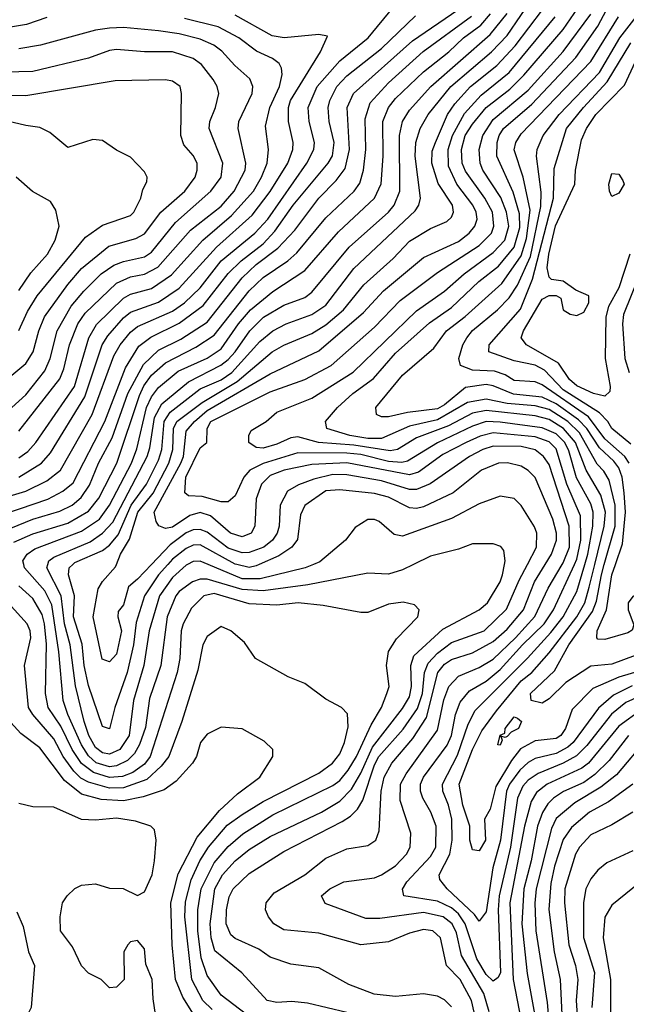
# Model space of a CAD drawing. Header units: inches. Extents: x 1793389 to 1900389, y 320802 to 470796.
# Tile 434 of 656: x 1833652 to 1835391, y 448739 to 451562. Entities that reach past the tile are written whole.
import ezdxf

# ---------------------------------------------------------------- set-up
doc = ezdxf.new("R2010")
doc.units = ezdxf.units.IN
doc.header["$MEASUREMENT"] = 0
doc.layers.add('B8434', color=7, linetype='Continuous')
doc.layers.add('B8435', color=7, linetype='Continuous')

msp = doc.modelspace()

# ---------------------------------------------------------------- linework, layer by layer
at = {"layer": 'B8434', "color": 2}
for points, elevation in [([(1834781.6, 450000), (1834750, 449984.5), (1834710, 449972), (1834650, 449975.1), (1834478.8, 449941.2), (1834350, 449924), (1834290, 449928.2), (1834190, 449958.2), (1834170, 449957.7), (1834147.7, 449950), (1834110, 449922.4), (1834100.3, 449910), (1834074.9, 449850), (1834056.9, 449710), (1834024.6, 449615.4), (1834012.8, 449532.8), (1833996.1, 449483.9), (1833981.9, 449458.2), (1833961.6, 449438.4), (1833930, 449422.5), (1833910, 449420.2), (1833871.7, 449431.8), (1833850, 449451), (1833830, 449483), (1833790.8, 449570), (1833777.3, 449610), (1833764.8, 449750), (1833744.2, 449884.2), (1833724.2, 449924.2), (1833666.3, 449990), (1833664, 450000)], 402), ([(1834133, 450000), (1834130, 449998.5), (1834090, 449963.1), (1834053.4, 449910), (1834023.9, 449810), (1834008, 449710), (1833978.6, 449610), (1833965.8, 449510), (1833939.5, 449470), (1833910, 449456.4), (1833890, 449460.3), (1833870, 449475.4), (1833850.8, 449510), (1833837.1, 449550), (1833812.1, 449652.1), (1833796.8, 449770), (1833780.6, 449830), (1833771.6, 449910), (1833729.7, 449990), (1833732.6, 450000)], 398), ([(1834076.9, 450000), (1834050.2, 449970), (1834010.2, 449910), (1833986, 449834), (1833978.8, 449770), (1833960.8, 449690), (1833925.3, 449590), (1833910, 449529.2), (1833890, 449535.3), (1833850, 449653.2), (1833837.4, 449710), (1833831.4, 449771.4), (1833806.8, 449850), (1833809.8, 449910), (1833792.6, 449970), (1833794.3, 449990), (1833804.3, 450000)], 394), ([(1834030, 450000), (1833990, 449957.6), (1833964.1, 449935.9), (1833950, 449884), (1833934.4, 449865.6), (1833933.4, 449850), (1833944, 449810), (1833930, 449742.7), (1833910, 449720.7), (1833888.4, 449728.4), (1833862.7, 449850), (1833877.2, 449930), (1833890, 449951.3), (1833926.8, 449993.2), (1833929.5, 450000)], 390), ([(1834495, 450000), (1834471, 449990), (1834341.4, 449958.6), (1834290, 449958.6), (1834192.9, 450000)], 398), ([(1834590, 448715.4), (1834477.5, 448742.5), (1834433, 448747), (1834390, 448744.5), (1834362, 448750), (1834289.6, 448829.6), (1834212.2, 448892.2), (1834201.4, 448930), (1834198.8, 448970), (1834211.9, 449070), (1834233.5, 449110), (1834269.8, 449150.2), (1834310, 449183.1), (1834370, 449220.3), (1834518, 449290), (1834570, 449321.1), (1834604, 449356), (1834630, 449401.3), (1834663.7, 449476.3), (1834750, 449587), (1834770, 449620.5), (1834775.8, 449650), (1834773.5, 449710), (1834782.2, 449737.8), (1834865.4, 449814.6), (1834969.2, 449870), (1834993.6, 449890), (1835029.6, 449950), (1835036.9, 449970), (1835042.6, 450000)], 402), ([(1834890, 448732.3), (1834870, 448752), (1834850, 448762.9), (1834810, 448769.6), (1834730, 448761.3), (1834668.3, 448768.3), (1834595.9, 448795.9), (1834510, 448843.7), (1834430, 448854.5), (1834370, 448874.5), (1834337.5, 448897.5), (1834270, 448927.8), (1834258, 448938), (1834244.4, 448970), (1834245.7, 449010), (1834252.7, 449047.3), (1834264.2, 449070), (1834310, 449114.4), (1834410, 449177.6), (1834576.4, 449263.6), (1834601.1, 449278.9), (1834621.1, 449298.9), (1834635.8, 449324.2), (1834670, 449426), (1834682.2, 449450), (1834751.8, 449528.2), (1834792.9, 449587.1), (1834807.5, 449630), (1834813.3, 449690), (1834823.3, 449716.7), (1834850, 449745.5), (1834890, 449776.5), (1834983.6, 449810), (1835048, 449872), (1835084.5, 449955.5), (1835107.8, 450000)], 398), ([(1834338.7, 450000), (1834330, 449996.1), (1834310, 449991.8), (1834275.2, 450000)], 394), ([(1834970.7, 448650), (1834947.3, 448750), (1834914.7, 448810), (1834875.6, 448850), (1834858.7, 448930), (1834837.2, 448950), (1834810, 448954), (1834770, 448942.9), (1834710, 448918), (1834630, 448909.4), (1834510, 448943.6), (1834410, 448952.7), (1834381.2, 448970), (1834365.2, 448990), (1834357.2, 449010), (1834359.3, 449030), (1834381.7, 449058.3), (1834470, 449110.5), (1834530, 449158), (1834590, 449184.9), (1834650, 449194.8), (1834673.2, 449210), (1834683.2, 449236.8), (1834688.6, 449350), (1834697.3, 449390), (1834718.9, 449430), (1834779.3, 449500.7), (1834819, 449561), (1834851.1, 449690), (1834870, 449714.3), (1834890, 449727.6), (1834950, 449746.3), (1835010, 449779), (1835050, 449814.3), (1835096.8, 449870), (1835128.6, 449950), (1835159, 450000)], 394), ([(1834998, 448718), (1834982.8, 448770), (1834919.4, 448879.4), (1834904.2, 448944.2), (1834891.9, 448970), (1834866.6, 448990), (1834810, 449002.4), (1834684.9, 448984.9), (1834644.8, 448984.8), (1834528, 449028), (1834517.2, 449050), (1834541.2, 449070), (1834582, 449090), (1834670, 449102), (1834690, 449110.4), (1834730, 449136.4), (1834761.6, 449170), (1834771.8, 449190), (1834774, 449230), (1834743.3, 449323.3), (1834744.4, 449370), (1834760.5, 449399.5), (1834850, 449525.5), (1834868.3, 449611.7), (1834883.1, 449650), (1834910, 449680.3), (1834970, 449704.9), (1835010, 449729), (1835073.8, 449790), (1835129.1, 449850.9), (1835167.6, 449932.4), (1835207.4, 450000)], 390), ([(1835447.7, 449630), (1835390, 449603.9), (1835348.8, 449571.2), (1835278.7, 449481.3), (1835248.8, 449451.2), (1835210.4, 449430), (1835138.8, 449401.2), (1835110, 449381.7), (1835095.2, 449364.8), (1835079.7, 449330), (1835059, 449190), (1835027.2, 449050), (1835024, 449010), (1835031.1, 448830), (1835024.2, 448815.8), (1835010, 448806), (1834990, 448824.7), (1834962.8, 448870), (1834929.9, 448969.9), (1834910, 448998.8), (1834890, 449015.3), (1834850, 449035.1), (1834754, 449050), (1834749.4, 449069.4), (1834762.4, 449090), (1834830, 449163.1), (1834845.4, 449190), (1834846, 449250), (1834831.5, 449290), (1834807.8, 449330), (1834801.3, 449350), (1834801.1, 449370), (1834809.7, 449390), (1834878.1, 449481.8), (1834889.8, 449510), (1834902, 449570), (1834914.8, 449605.2), (1834942.3, 449637.7), (1834990, 449665.8), (1835030, 449698.5), (1835094.2, 449770), (1835155.8, 449830), (1835182.4, 449870), (1835243.1, 450000)], 386), ([(1835408.1, 449651.9), (1835354.4, 449625.6), (1835311.6, 449588.4), (1835239.1, 449490), (1835224, 449476), (1835190, 449458), (1835130, 449443.9), (1835110, 449432.4), (1835085.8, 449410), (1835056.9, 449370), (1835048.4, 449350), (1835031, 449210), (1835008.3, 449130), (1834990, 449004), (1834970, 448978), (1834956.5, 448996.5), (1834877.6, 449070), (1834857, 449097), (1834854.5, 449110), (1834885.3, 449170), (1834891.8, 449210), (1834890.8, 449270), (1834882, 449310), (1834865.4, 449350), (1834864, 449370), (1834907, 449453), (1834938.2, 449541.8), (1834958.5, 449581.5), (1835108.5, 449731.5), (1835174.6, 449805.4), (1835210.8, 449850), (1835250, 449923), (1835272.7, 450000)], 382), ([(1835483, 449710), (1835370, 449677.2), (1835295.1, 449644.9), (1835235.8, 449584.2), (1835217.4, 449530), (1835203.8, 449510), (1835190, 449501.1), (1835130, 449494), (1835088, 449472), (1835062.1, 449437.9), (1835016.9, 449363.1), (1835001.6, 449298.4), (1834984.9, 449270), (1834987.7, 449210), (1834970, 449179), (1834950, 449182), (1834942.9, 449210), (1834942.9, 449250), (1834922.4, 449310), (1834912.3, 449370), (1834950.8, 449470), (1834976.8, 449523.2), (1835019.3, 449580.7), (1835090, 449666.3), (1835120.4, 449690), (1835170, 449746.3), (1835249.8, 449850), (1835272.2, 449890), (1835285.2, 449934.8), (1835301.2, 450000)], 378), ([(1835698.7, 450000), (1835697.7, 449990), (1835676.9, 449910), (1835665.9, 449834.1), (1835669.1, 449690.9), (1835666, 449670), (1835655.8, 449650), (1835614.8, 449630), (1835490, 449607.2), (1835435.9, 449584.1), (1835370, 449536.9), (1835282.6, 449430), (1835263.5, 449416.5), (1835164.9, 449370), (1835133.6, 449346.4), (1835119.1, 449320.9), (1835099.3, 449250), (1835057.2, 449030), (1835067.3, 448810), (1835090, 448692)], 390), ([(1835546.6, 450000), (1835545.8, 449994.2), (1835524.3, 449890), (1835496.5, 449810), (1835486.7, 449790), (1835450, 449751.3), (1835350, 449714), (1835290, 449708.3), (1835218, 449662), (1835170, 449615.1), (1835150, 449602), (1835119, 449610), (1835117, 449630), (1835185.1, 449694.9), (1835226.8, 449770), (1835294.6, 449865.4), (1835305.5, 449894.5), (1835319.9, 449970), (1835328.3, 450000)], 374), ([(1835506.1, 450000), (1835493.4, 449970), (1835490.2, 449910), (1835470, 449904.5), (1835454.8, 449914.8), (1835430, 449918.7), (1835410, 449908), (1835396.5, 449890), (1835396.5, 449870), (1835413.4, 449826.6), (1835408.5, 449811.5), (1835396.2, 449803.8), (1835330, 449785.1), (1835310, 449786), (1835306.6, 449790), (1835308, 449810), (1835334.8, 449870), (1835349.8, 449970), (1835360.3, 450000)], 370), ([(1834302.9, 448710), (1834230, 448765.6), (1834190, 448822), (1834172.3, 448872.3), (1834163.2, 448950), (1834163.1, 449010), (1834172.8, 449070), (1834210, 449144.9), (1834250, 449191.8), (1834292.5, 449227.5), (1834377.8, 449282.2), (1834550, 449366.3), (1834570, 449381.1), (1834594.5, 449410), (1834618, 449450), (1834659.6, 449540.4), (1834689.6, 449590), (1834705.1, 449630), (1834711.8, 449650), (1834703.7, 449710), (1834709.5, 449750.5), (1834733, 449787), (1834794, 449850), (1834798, 449870), (1834784, 449884), (1834752, 449892), (1834710, 449886), (1834650, 449862.7), (1834630, 449862.7), (1834522, 449882), (1834450.4, 449889.6), (1834390, 449883.1), (1834310, 449887.3), (1834210, 449916.4), (1834180.5, 449910), (1834145.2, 449874.8), (1834121.1, 449830), (1834114.9, 449810), (1834111.4, 449730), (1834104, 449690), (1834026.7, 449450), (1834010, 449427.1), (1833976.5, 449403.5), (1833947.4, 449392.6), (1833910, 449389.1), (1833863.5, 449403.5), (1833829.4, 449429.4), (1833802.9, 449470), (1833770, 449536.3), (1833733.7, 449590), (1833726, 449630), (1833728.8, 449771.2), (1833723.7, 449830), (1833716.8, 449856.8), (1833690, 449902.4), (1833650, 449938.9)], 406), ([(1834204.1, 448724.1), (1834177.7, 448750), (1834146, 448810), (1834126, 448990), (1834127.4, 449032.6), (1834144, 449096), (1834169.2, 449150.8), (1834193.7, 449190), (1834247.6, 449252.4), (1834290, 449283.1), (1834350, 449320.9), (1834510, 449402), (1834549.5, 449430), (1834570, 449457.3), (1834583.6, 449490), (1834594.5, 449534.5), (1834591.9, 449571.9), (1834575.3, 449590), (1834530, 449614), (1834470, 449659), (1834422, 449678), (1834328, 449730), (1834296.5, 449776.5), (1834258, 449810), (1834230, 449822), (1834190, 449794), (1834177.3, 449770), (1834163.4, 449696.6), (1834117, 449550), (1834079.5, 449450), (1834058.3, 449421.7), (1834016.7, 449383.3), (1833950, 449359.4), (1833910, 449358.6), (1833850, 449375.9), (1833827.5, 449387.5), (1833807.5, 449407.5), (1833777.4, 449450), (1833750, 449500.5), (1833689.6, 449570), (1833678, 449590), (1833666, 449710), (1833684.7, 449790), (1833682.4, 449810), (1833673.6, 449830), (1833601.6, 449910)], 410), ([(1834150.7, 448710.7), (1834120, 448760), (1834099.2, 448810), (1834089.7, 448910), (1834086, 449030), (1834107.1, 449112.9), (1834161.6, 449218.4), (1834224.9, 449295.1), (1834277.1, 449342.9), (1834341.2, 449390), (1834378, 449450), (1834378, 449470), (1834353.6, 449493.6), (1834290, 449528.7), (1834230, 449534), (1834190, 449513.2), (1834170.8, 449490), (1834159.1, 449450), (1834147.7, 449430), (1834100.7, 449379.3), (1834066.1, 449353.9), (1834006.4, 449333.6), (1833950, 449322.4), (1833886.1, 449326.1), (1833830, 449341.7), (1833781, 449381), (1833710, 449474), (1833655.8, 449515.8), (1833617.6, 449557.6)], 414), ([(1835397.4, 449510), (1835342, 449438), (1835301.6, 449398.4), (1835270, 449375.3), (1835211.1, 449348.9), (1835182.4, 449330), (1835166.1, 449313.9), (1835151, 449289), (1835136.5, 449250), (1835118.2, 449150), (1835098, 449070), (1835092.1, 448970), (1835107.5, 448827.5), (1835135.4, 448670)], 394), ([(1835450, 449500.5), (1835363.4, 449396.6), (1835318.6, 449361.4), (1835243.5, 449316.5), (1835190, 449271.5), (1835176.5, 449243.5), (1835133, 449070), (1835129.3, 449029.3), (1835132.4, 448950), (1835164.7, 448744.7), (1835180.7, 448550)], 398), ([(1835410.5, 449370), (1835340, 449320), (1835286, 449290), (1835234.3, 449245.7), (1835210, 449212), (1835185.1, 449134.9), (1835174.8, 449085.2), (1835169.1, 449010.9), (1835184.7, 448890), (1835202, 448810), (1835208, 448690)], 402), ([(1834042, 448710), (1834034.6, 448754.6), (1834032.3, 448810), (1834014, 448854), (1834010, 448898), (1833990, 448922), (1833970, 448918), (1833962, 448910), (1833951.3, 448890), (1833952, 448810), (1833930, 448788), (1833910, 448786), (1833886, 448810), (1833850, 448828.7), (1833829.4, 448849.4), (1833804, 448904), (1833769, 448950), (1833768.7, 448990), (1833775.3, 449030), (1833788.7, 449050), (1833810, 449071.3), (1833830, 449081), (1833870, 449084.7), (1833910, 449072), (1833948.7, 449071.3), (1833990, 449051.3), (1834010, 449062), (1834032.3, 449110), (1834039.3, 449150), (1834044, 449210), (1834039, 449239), (1834028, 449250), (1833984.1, 449264.1), (1833930, 449273), (1833870, 449266.6), (1833830, 449269.4), (1833750, 449304), (1833690, 449305.2), (1833650, 449315.3)], 418), ([(1835410, 449289.6), (1835350, 449253.6), (1835290, 449225.1), (1835257.6, 449190), (1835245.7, 449170), (1835214.9, 449070), (1835213.8, 449030), (1835226.9, 448910), (1835246, 448850), (1835252.9, 448810), (1835248.1, 448750), (1835257.6, 448610)], 406), ([(1835410, 449179.3), (1835335.2, 449144.8), (1835310, 449124), (1835290, 449099), (1835275.5, 449070), (1835268.7, 449031.3), (1835269, 448931), (1835300.2, 448830), (1835292.7, 448730)], 410), ([(1835450, 449104.5), (1835350, 449023.7), (1835330, 448988.7), (1835324.6, 448930), (1835345.8, 448810), (1835346.5, 448670)], 414), ([(1833644.5, 449004.5), (1833662, 448962), (1833678, 448890), (1833694.9, 448850), (1833685.3, 448730), (1833640.2, 448639.8)], 418)]:
    msp.add_lwpolyline(points, dxfattribs=dict(at, elevation=elevation))
at = {"layer": 'B8434', "color": 2, "elevation": 374}
msp.add_lwpolyline([(1835044, 449504), (1835032, 449508), (1835036, 449496), (1835030, 449482), (1835023.1, 449483.1), (1835030, 449510.7), (1835043.1, 449516.9), (1835044.5, 449530), (1835070, 449562.8), (1835079.8, 449559.8), (1835090.7, 449550), (1835082.8, 449530), (1835060.9, 449519.1), (1835050, 449506.6)], close=True, dxfattribs=at)
at = {"layer": 'B8435', "color": 2}
for points, elevation in [([(1833804.3, 450000), (1833810, 450005.7), (1833890, 450040.2), (1833910, 450055.6), (1833934.8, 450085.2), (1833972, 450170), (1834015.5, 450230), (1834050, 450299.3), (1834059.4, 450330), (1834066.5, 450410), (1834083.3, 450436.7), (1834170, 450503.2), (1834230, 450529.3), (1834260.4, 450550), (1834341, 450639), (1834378.4, 450670), (1834416, 450690), (1834490, 450716.9), (1834530, 450743.1), (1834610, 450848.4), (1834785.9, 451014.1), (1834796.2, 451030), (1834801.6, 451050), (1834786.2, 451170), (1834788.5, 451210), (1834800.5, 451250), (1834823.5, 451290), (1834888.4, 451370), (1835005.4, 451470), (1835050, 451516), (1835128, 451632)], 394), ([(1833590, 450186.5), (1833669.8, 450210.2), (1833730, 450239.5), (1833769.6, 450270), (1833860.4, 450430), (1833922.2, 450597.8), (1833940.4, 450630), (1833970, 450665.7), (1833990, 450681.7), (1834090, 450725.8), (1834125.1, 450750), (1834170, 450793.4), (1834230, 450870.3), (1834326.6, 450950), (1834363.5, 450990), (1834475.4, 451150), (1834495.8, 451190), (1834497.4, 451210), (1834482, 451270), (1834479.7, 451310), (1834505.4, 451370), (1834570, 451443.7), (1834651.6, 451510), (1834723.5, 451596.5)], 418), ([(1835272.7, 450000), (1835281.5, 450030), (1835295.7, 450110), (1835296.2, 450150), (1835290, 450174), (1835248.7, 450248.7), (1835226.2, 450326.2), (1835214.8, 450350), (1835190, 450374.6), (1835150, 450391.4), (1835030, 450408.4), (1834990, 450409.8), (1834950, 450396.5), (1834850, 450348.7), (1834764.1, 450295.9), (1834747.6, 450292.4), (1834710, 450294.9), (1834630, 450314.9), (1834590, 450319.5), (1834450, 450320.3), (1834350.1, 450289.9), (1834312.4, 450270), (1834294.9, 450250), (1834270, 450197.2), (1834250, 450179.3), (1834230, 450179.6), (1834175.2, 450195.2), (1834136.5, 450196.5), (1834125.4, 450205.4), (1834128.7, 450250), (1834170, 450334.8), (1834189, 450350), (1834189.6, 450389.6), (1834200.5, 450410), (1834370, 450495.2), (1834470, 450530.3), (1834545.1, 450570), (1834670, 450680.3), (1834743.3, 450756.7), (1834850, 450837), (1834970, 450914.3), (1835005.4, 450950), (1835012.1, 450970), (1835007.7, 451010), (1834986.2, 451050), (1834930, 451127.6), (1834920.9, 451150), (1834919.3, 451190), (1834929.8, 451230), (1834950, 451262.6), (1834990, 451310.3), (1835057.5, 451362.5), (1835097.6, 451402.4), (1835210, 451533.7), (1835262.7, 451610)], 382), ([(1833542, 450070), (1833690, 450130.2), (1833767.2, 450152.8), (1833802.9, 450170), (1833828.2, 450191.8), (1833852.2, 450227.8), (1833878, 450290), (1833917.1, 450362.9), (1833962.5, 450490), (1834007.2, 450572.8), (1834050, 450614.3), (1834114.2, 450645.8), (1834190, 450694.3), (1834290, 450821.7), (1834330, 450859.6), (1834392.8, 450907.2), (1834441.5, 450958.5), (1834509.7, 451050), (1834559.6, 451100.4), (1834585, 451135), (1834598.2, 451190), (1834591.1, 451310), (1834609.7, 451350), (1834778.5, 451501.5), (1834908, 451590)], 410), ([(1833730, 451567.8), (1833671.7, 451548.3), (1833568.9, 451531.1)], 426), ([(1833570, 450131.4), (1833733.1, 450186.9), (1833776.2, 450210), (1833805.5, 450234.5), (1833896.1, 450410), (1833956.1, 450563.9), (1833994.2, 450625.8), (1834028.2, 450651.8), (1834110, 450691.4), (1834178, 450742), (1834250, 450834.3), (1834286.9, 450870), (1834350, 450919), (1834384.2, 450955.8), (1834436, 451030), (1834536.9, 451150), (1834548.7, 451171.3), (1834554.2, 451210), (1834539.1, 451270), (1834536.4, 451310), (1834541.1, 451330), (1834562, 451370), (1834590, 451401.1), (1834690, 451478.9), (1834787, 451573)], 414), ([(1833635.6, 450064.4), (1833690, 450088.1), (1833790, 450118.2), (1833850, 450153.1), (1833879.2, 450190), (1833930.9, 450290), (1833996, 450484), (1834008.2, 450511.8), (1834030, 450542.6), (1834070, 450578.5), (1834157.5, 450622.5), (1834210, 450657.4), (1834310, 450784.2), (1834350, 450822.6), (1834420.7, 450870), (1834447.1, 450892.9), (1834530, 450994), (1834611.6, 451070), (1834627.3, 451092.7), (1834638.3, 451130), (1834645.1, 451190), (1834642.7, 451277.3), (1834656.8, 451323.2), (1834710, 451381.1), (1834809.1, 451470.9), (1834947.8, 451572.2)], 406), ([(1833650, 450250.2), (1833715.1, 450290), (1833740.3, 450319.7), (1833839, 450481), (1833888.7, 450630), (1833904.8, 450655.2), (1833950, 450707.2), (1833970, 450723.1), (1834050, 450751.5), (1834110, 450791.7), (1834216.4, 450910), (1834318.9, 451001.1), (1834370.5, 451069.5), (1834421.1, 451150), (1834435.8, 451190), (1834436.3, 451210), (1834422.6, 451270), (1834423.1, 451310), (1834428.5, 451330), (1834514.5, 451470), (1834534.6, 451514.6), (1834510, 451519.3), (1834410.3, 451509.7), (1834375.8, 451515.8), (1834270, 451574.7)], 422), ([(1833664, 450000), (1833661.6, 450010), (1833674, 450030), (1833695.5, 450044.5), (1833830, 450095.5), (1833881, 450130), (1833909.9, 450170.1), (1833973.3, 450290), (1833988.3, 450331.7), (1834015.7, 450450), (1834030, 450480.3), (1834050, 450507.4), (1834106.3, 450553.7), (1834190, 450591.3), (1834230, 450618.3), (1834279.2, 450690), (1834314, 450730), (1834377.8, 450782.2), (1834470, 450842.4), (1834566.2, 450953.8), (1834669.6, 451050), (1834688.5, 451091.5), (1834694.5, 451170), (1834693.7, 451270), (1834709.7, 451310), (1834730, 451335.3), (1834810, 451411.8), (1834883, 451470), (1834925.1, 451510), (1834973.9, 451546.1), (1835001.9, 451578.1)], 402), ([(1833732.6, 450000), (1833735.6, 450010), (1833750, 450021.1), (1833854.8, 450065.2), (1833890, 450090.2), (1833919, 450121), (1834018, 450310), (1834025.8, 450334.2), (1834038.6, 450421.4), (1834059.4, 450460.6), (1834136.4, 450523.6), (1834228.6, 450571.4), (1834250, 450587.9), (1834270.5, 450609.5), (1834312.4, 450670), (1834351.5, 450708.5), (1834410, 450743.1), (1834470, 450765.3), (1834490, 450780.4), (1834596.9, 450910), (1834709.6, 451010), (1834726.3, 451030), (1834741.7, 451070), (1834741.5, 451230), (1834749.8, 451270.2), (1834770, 451302.4), (1834831.2, 451370), (1835001, 451518.9), (1835050, 451579.5)], 398), ([(1833929.5, 450000), (1833941.1, 450030), (1833967.5, 450072.5), (1833990.8, 450150), (1834035.2, 450204.8), (1834080.3, 450290), (1834091.5, 450330), (1834093.6, 450390), (1834103.1, 450410), (1834175.6, 450464.4), (1834275.8, 450524.2), (1834376.2, 450610), (1834410, 450628.8), (1834490, 450661.7), (1834530, 450687.4), (1834580.5, 450730), (1834638.8, 450801.2), (1834723, 450877), (1834770, 450926.4), (1834830, 450963.1), (1834876.9, 450983.1), (1834890, 450996), (1834895.6, 451010), (1834893, 451030), (1834851.7, 451091.7), (1834833.5, 451150), (1834835.3, 451184.7), (1834844, 451210), (1834879.2, 451290), (1834899.5, 451320.5), (1834945.1, 451370), (1835020.5, 451430), (1835073, 451487), (1835151, 451590)], 390), ([(1835243.1, 450000), (1835250, 450014.9), (1835260.9, 450070), (1835259.8, 450139.8), (1835221.1, 450230), (1835190, 450331.1), (1835170, 450351.6), (1835130, 450365.8), (1835010, 450377.1), (1834972.3, 450367.7), (1834932.4, 450350), (1834865, 450315), (1834795.4, 450264.6), (1834770, 450256.5), (1834590, 450291.3), (1834490, 450286.6), (1834410.8, 450270), (1834370, 450255.1), (1834345.3, 450230), (1834330, 450188), (1834326.4, 450110), (1834315.5, 450090), (1834290, 450078.9), (1834257, 450090), (1834199.1, 450139.1), (1834170, 450148.6), (1834140, 450140), (1834090, 450107.4), (1834070, 450103), (1834051.2, 450111.2), (1834043.5, 450123.5), (1834038.3, 450150), (1834114, 450290), (1834121.5, 450310), (1834130, 450382), (1834153.1, 450410), (1834190, 450441.8), (1834370, 450546.3), (1834510, 450612), (1834637.8, 450722.2), (1834695.4, 450784.6), (1834810, 450880.4), (1834910, 450926.3), (1834940.5, 450950), (1834957.4, 450970), (1834963.5, 450990), (1834961.1, 451010), (1834951, 451030), (1834905.1, 451090), (1834881.4, 451141.4), (1834880.7, 451190), (1834893.3, 451230), (1834927.2, 451292.8), (1834975, 451345), (1835056, 451410), (1835187.1, 451570)], 386), ([(1835301.2, 450000), (1835328.2, 450110), (1835331.4, 450150), (1835318.3, 450198.3), (1835276.8, 450270), (1835245.6, 450350), (1835211.6, 450390), (1835170, 450416), (1835130, 450426), (1834990, 450441.4), (1834950, 450433.5), (1834882.1, 450397.9), (1834790, 450363.1), (1834735.5, 450330), (1834714.7, 450325.3), (1834610, 450342.1), (1834509.2, 450349.2), (1834450, 450365.7), (1834430, 450363.5), (1834390, 450344.8), (1834350, 450333.3), (1834330, 450335.1), (1834309.2, 450350), (1834309.2, 450370), (1834316, 450384), (1834359, 450410), (1834390, 450436.3), (1834490, 450477), (1834608.8, 450551.2), (1834790, 450727), (1834870, 450783.7), (1834926.8, 450833.2), (1835010, 450894), (1835043.1, 450930), (1835054.2, 450970), (1835047.8, 451010), (1835032, 451052), (1834980.4, 451130), (1834972.4, 451150), (1834969.7, 451190), (1834979.8, 451230), (1835010, 451276), (1835110, 451359.6), (1835210, 451470.3), (1835290, 451577.6)], 378), ([(1835328.3, 450000), (1835359.1, 450110), (1835359.9, 450170), (1835342, 450242), (1835327.3, 450267.3), (1835307.9, 450287.9), (1835256.9, 450376.9), (1835224.1, 450410), (1835170, 450444.5), (1835130, 450454.7), (1835050, 450461.6), (1834990, 450473.8), (1834935.7, 450464.3), (1834850, 450414.3), (1834770, 450396.8), (1834690, 450360.8), (1834650, 450361.4), (1834599, 450370), (1834533.2, 450390), (1834529.2, 450410), (1834563.7, 450450), (1834607.3, 450490), (1834666.8, 450533.2), (1834730, 450605.3), (1834827.3, 450692.7), (1834890, 450736.5), (1834969.1, 450810.9), (1835025.2, 450854.8), (1835069.8, 450910), (1835086.2, 450966.2), (1835085.3, 451005.3), (1835066.9, 451066.9), (1835020.4, 451170), (1835021.5, 451210), (1835027.4, 451230), (1835039.7, 451250), (1835120.5, 451319.5), (1835246.9, 451453.1), (1835310, 451543.1), (1835334.6, 451590)], 374), ([(1835360.3, 450000), (1835380.8, 450059.2), (1835389.2, 450150), (1835385.6, 450205.6), (1835379.8, 450250), (1835370, 450276.9), (1835355.8, 450295.9), (1835314.1, 450334.1), (1835278.6, 450390), (1835254.6, 450414.6), (1835190, 450460.5), (1835150, 450479.5), (1835068, 450488), (1835010, 450512), (1834990, 450515.8), (1834930, 450507.3), (1834870, 450457.2), (1834850, 450445.7), (1834763.9, 450436.1), (1834710, 450423.6), (1834690, 450423.7), (1834675.3, 450430), (1834673.2, 450450), (1834750, 450543), (1834840.1, 450619.9), (1834876.2, 450670), (1834929, 450711), (1835034.9, 450805.1), (1835090, 450884.6), (1835105.7, 450934.3), (1835115.4, 451015.4), (1835095.3, 451110), (1835070, 451188.7), (1835074.7, 451210), (1835090, 451234), (1835290, 451442), (1835368.6, 451570)], 370), ([(1835399.4, 450290), (1835386.8, 450310), (1835330, 450360.4), (1835283.2, 450423.2), (1835150, 450515.3), (1835130, 450523.1), (1835070, 450527.4), (1835043.9, 450543.9), (1835014, 450554), (1834950, 450557.3), (1834916, 450570), (1834911.6, 450590), (1834923, 450630), (1834934.3, 450650), (1834950, 450670.3), (1835022.4, 450730), (1835056, 450764), (1835079.6, 450800.5), (1835116.7, 450883.3), (1835146.3, 451026.3), (1835147.1, 451067.1), (1835134.3, 451170), (1835135.8, 451190), (1835152.8, 451230), (1835199.1, 451290), (1835314.2, 451410), (1835372.8, 451510), (1835419.8, 451570)], 366), ([(1833650, 450305.7), (1833675.7, 450324.3), (1833698.9, 450350), (1833809.8, 450510), (1833850.7, 450649.3), (1833872.5, 450687.5), (1833950, 450763.6), (1833970, 450775.2), (1834030, 450791.5), (1834088, 450830), (1834177.4, 450930), (1834259.7, 451000.3), (1834322.6, 451070), (1834345.7, 451110), (1834362, 451150), (1834366, 451190), (1834356.6, 451256.6), (1834369.7, 451310), (1834396.9, 451370), (1834404.5, 451404.5), (1834402.9, 451422.9), (1834395.8, 451435.8), (1834377.2, 451450), (1834331, 451471), (1834280.9, 451510), (1834221, 451541), (1834125.2, 451565.2)], 426), ([(1833650, 450382.4), (1833767.9, 450532.1), (1833779.1, 450560.9), (1833795.1, 450630), (1833819.2, 450690), (1833840, 450720), (1833930, 450806), (1833970, 450824.4), (1834010, 450832.6), (1834048.2, 450851.8), (1834142, 450958), (1834230, 451027.4), (1834267.1, 451070), (1834298.3, 451130), (1834300.5, 451150), (1834278.7, 451250), (1834280.5, 451270), (1834318.4, 451350), (1834320.7, 451370), (1834312.6, 451392.6), (1834269.5, 451430), (1834231.9, 451471.9), (1834208.7, 451488.7), (1834170, 451505.4), (1834110, 451521), (1834050, 451529.7), (1833950, 451538.9), (1833910, 451537.4), (1833870, 451531.3), (1833711.7, 451488.3), (1833650, 451478)], 430), ([(1835404.5, 450344.5), (1835350, 450389.7), (1835338.3, 450410), (1835314.8, 450434.8), (1835210, 450501), (1835157, 450557), (1835130, 450570.9), (1835070, 450583.5), (1834997.2, 450610), (1834998, 450630), (1835088.2, 450731.8), (1835122.5, 450817.5), (1835182.9, 451050), (1835184.7, 451135.3), (1835220.4, 451250), (1835268.5, 451310), (1835336.9, 451383.1), (1835404.8, 451495.2)], 362), ([(1833630, 450450.4), (1833670, 450486.4), (1833724.9, 450555.1), (1833739.8, 450590), (1833759.7, 450670), (1833800, 450740), (1833836.6, 450783.4), (1833886.4, 450833.6), (1833922.4, 450857.6), (1833950, 450868.9), (1834010, 450881.5), (1834030, 450894.9), (1834099.4, 450980.6), (1834200.7, 451070), (1834229.6, 451110), (1834235.1, 451150), (1834195.6, 451250), (1834197.6, 451270), (1834213.6, 451310), (1834222.9, 451350), (1834218.4, 451370), (1834207.3, 451390), (1834173.4, 451433.4), (1834149.2, 451450), (1834090, 451469.7), (1834010, 451469.7), (1833930, 451476.3), (1833910, 451473.3), (1833850, 451451.3), (1833690, 451413.6), (1833610, 451411.2)], 434), ([(1835401.3, 450890), (1835370, 450793.2), (1835340.5, 450739.5), (1835333.1, 450710), (1835330.4, 450590), (1835345.5, 450510), (1835344.5, 450495.5), (1835330, 450482), (1835297.2, 450490), (1835250, 450511.8), (1835228.3, 450530), (1835197.4, 450577.4), (1835105.2, 450630), (1835089.6, 450650), (1835096.9, 450670), (1835150, 450760.7), (1835170, 450771.3), (1835190, 450771.3), (1835203.6, 450763.6), (1835210.8, 450730), (1835230, 450718), (1835250, 450713.4), (1835270, 450722.8), (1835283.7, 450750), (1835284, 450770), (1835246.3, 450786.3), (1835210, 450811.8), (1835176.6, 450816.6), (1835170, 450824), (1835164.4, 450850), (1835169.2, 450890), (1835188.9, 450971.1), (1835243.7, 451090), (1835246, 451130), (1835262.6, 451217.4), (1835276.9, 451250), (1835304, 451290), (1835385.9, 451374.1), (1835430, 451468.5)], 358), ([(1833630, 450543), (1833670, 450576.3), (1833690.8, 450609.2), (1833707.1, 450670), (1833723.5, 450710), (1833790, 450802.4), (1833830, 450848.5), (1833907.8, 450912.2), (1833985.7, 450934.3), (1834010, 450948.2), (1834056.9, 451010), (1834125.6, 451070), (1834155.1, 451110), (1834161.6, 451130), (1834160.7, 451150), (1834150, 451172.7), (1834123, 451203), (1834114.5, 451230), (1834116, 451350), (1834112.7, 451370), (1834090, 451385.2), (1834070, 451389.3), (1833926.3, 451386.3), (1833670, 451343), (1833630, 451344.2)], 438), ([(1833649.7, 450670.3), (1833674.5, 450725.5), (1833702, 450770), (1833841.3, 450938.7), (1833890, 450973), (1833970, 451000.5), (1833979.5, 451010), (1833999.3, 451050), (1834005.2, 451074.8), (1834016.4, 451096.4), (1834018, 451110), (1834010, 451126), (1833970, 451168), (1833930, 451188), (1833890, 451215.3), (1833862, 451218), (1833790, 451195.3), (1833738.6, 451238.6), (1833710, 451252.7), (1833670, 451258), (1833430, 451314.7)], 442), ([(1833650, 450785.5), (1833684.1, 450835.9), (1833731.6, 450890), (1833753.6, 450930), (1833766, 450970), (1833755.5, 451015.5), (1833740.2, 451040.2), (1833689.4, 451069.4), (1833642, 451110)], 446), ([(1835469.1, 450930), (1835383.4, 450716.6), (1835380.7, 450690), (1835387.6, 450590), (1835399.6, 450550)], 362), ([(1835207.4, 450000), (1835210, 450004.4), (1835228.9, 450050), (1835228, 450110), (1835170, 450286.6), (1835154.3, 450310), (1835130, 450328.3), (1835090, 450338.2), (1835010, 450339.3), (1834980.5, 450330), (1834941.6, 450310), (1834829.3, 450230.7), (1834790, 450214.8), (1834770, 450214.5), (1834690, 450239.8), (1834590, 450257.1), (1834550, 450258), (1834495.4, 450244.6), (1834451.3, 450228.7), (1834420.5, 450210), (1834398.7, 450170), (1834396, 450110), (1834390.2, 450089.8), (1834377, 450070), (1834352.2, 450050), (1834310, 450034), (1834290, 450033.6), (1834250, 450047), (1834190, 450092.3), (1834170, 450100.4), (1834150, 450099.2), (1834130, 450090.9), (1834083.4, 450056.6), (1834030, 450000)], 390), ([(1835159, 450000), (1835177.3, 450030), (1835190.9, 450070), (1835190.9, 450090), (1835181, 450130), (1835130, 450249.4), (1835110, 450269.5), (1835090, 450281.6), (1835051, 450291), (1835024.7, 450290), (1834976.3, 450270), (1834895.1, 450204.9), (1834810, 450165.1), (1834790, 450160.5), (1834770, 450162), (1834710, 450193.1), (1834670, 450203.9), (1834570, 450213.5), (1834530, 450210.9), (1834470, 450169.3), (1834457.7, 450142.3), (1834448.7, 450071.3), (1834433, 450050), (1834395, 450025), (1834338.7, 450000)], 394), ([(1835107.8, 450000), (1835134, 450050), (1835134.7, 450090), (1835128.1, 450108.1), (1835090, 450169.2), (1835070, 450189.2), (1835030, 450196), (1834970, 450174), (1834890, 450131.6), (1834750, 450080.7), (1834725.6, 450085.6), (1834683.2, 450123.2), (1834670, 450129.2), (1834650, 450129.2), (1834613.7, 450106.3), (1834586, 450070), (1834512.7, 450007.3), (1834495, 450000)], 398), ([(1834275.2, 450000), (1834270, 450001.2), (1834170, 450056.4), (1834150, 450055.3), (1834130, 450046.2), (1834090, 450014.8), (1834076.9, 450000)], 394), ([(1835042.6, 450000), (1835044.5, 450010), (1835040.2, 450040.2), (1835032, 450052), (1835010, 450059.3), (1834950, 450059.3), (1834910, 450043.7), (1834830, 450023.7), (1834781.6, 450000)], 402), ([(1834192.9, 450000), (1834170, 450009.8), (1834150, 450008.4), (1834133, 450000)], 398)]:
    msp.add_lwpolyline(points, dxfattribs=dict(at, elevation=elevation))
at = {"layer": 'B8435', "color": 2, "elevation": 354}
msp.add_lwpolyline([(1835350, 451055.3), (1835343.7, 451070), (1835341.6, 451090), (1835350, 451121), (1835370, 451118.8), (1835381.1, 451101.1), (1835384.9, 451090), (1835370, 451064)], close=True, dxfattribs=at)

doc.saveas('drawing.dxf')
